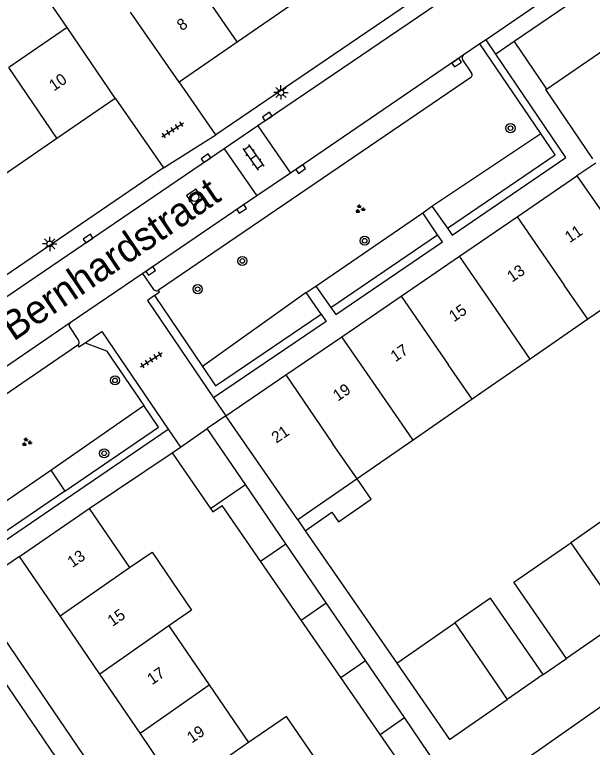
# Model space of a CAD drawing. Extents: x 137999 to 141000, y 397500 to 400501.
# Drawn here: x 138081.8 to 138132.3, y 399868.5 to 399932.4 of the extents above; entities that cross this region are included whole.
import ezdxf

# ---------------------------------------------------------------- set-up
doc = ezdxf.new("R2010")
doc.units = 0
for name, color, linetype in [('gg-afsc-erfafscheiding', 7, 'Continuous'), ('gg-anno-huisnummerreeks BGT', 7, 'Continuous'), ('gg-anno-openbare ruimte label', 7, 'Continuous'), ('gg-bbg-bijgebouw', 7, 'Continuous'), ('gg-bbg-gedigitaliseerde bebouwing', 7, 'Continuous'), ('gg-bbg-gedigitaliseerde bijgebouw', 7, 'Continuous'), ('gg-bbg-hoofdgebouw', 7, 'Continuous'), ('gg-bbg-luifel en loopbrug', 7, 'Continuous'), ('gg-bbg-tussenscheiding', 7, 'Continuous'), ('gg-knt-verharding', 7, 'Continuous'), ('gg-knt-verharding nz', 7, 'Continuous'), ('gt-grn-groengrens', 7, 'Continuous'), ('gt-grn-weggrens', 7, 'Continuous'), ('gt-symb-boom', 7, 'Continuous'), ('gt-symb-groenvak', 7, 'Continuous'), ('gt-symb-klinker verharding', 7, 'Continuous'), ('gt-symb-kolk', 7, 'Continuous'), ('gt-symb-lichtmast', 7, 'Continuous'), ('gt-symb-rioolschacht', 7, 'Continuous'), ('gt-symb-tegel verharding', 7, 'Continuous')]:
    doc.layers.add(name, color=color, linetype=linetype)

# ---------------------------------------------------------------- blocks, each defined once
blk = doc.blocks.new('gt0-BOOM')
at = {"layer": 'gt-symb-boom'}
for radius in [0.4, 0.2]:
    blk.add_circle((0, 0), radius, dxfattribs=at)
blk = doc.blocks.new('gt0-KOLK')
at = {"layer": 'gt-symb-kolk'}
blk.add_lwpolyline([(0, 0), (0.375, 0), (0.375, 0.4), (-0.375, 0.4), (-0.375, 0), (0, 0)], dxfattribs=at)
blk = doc.blocks.new('gt0-LMAST')
at = {"layer": 'gt-symb-lichtmast'}
for p, q in [((-0.182, 0.173), (-0.447, 0.438)), ((-0.005, 0.246), (-0.005, 0.621)), ((0.172, 0.173), (0.437, 0.438)), ((-0.255, -0.004), (-0.63, -0.004)), ((-0.182, -0.181), (-0.447, -0.446)), ((-0.005, -0.254), (-0.005, -0.629)), ((0.437, -0.446), (0.172, -0.181)), ((0.245, -0.004), (0.62, -0.004))]:
    blk.add_line(p, q, dxfattribs=at)
blk.add_circle((-0.005, -0.004), 0.25, dxfattribs=at)
blk = doc.blocks.new('gt0-TEG1')
at = {"layer": 'gt-symb-tegel verharding'}
for p, q in [((-1.125, 0), (1.125, 0)), ((-0.9, -0.25), (-0.9, 0.25)), ((-0.45, -0.25), (-0.45, 0.25)), ((0, -0.25), (0, 0.25)), ((0.45, -0.25), (0.45, 0.25)), ((0.9, -0.25), (0.9, 0.25))]:
    blk.add_line(p, q, dxfattribs=at)
blk = doc.blocks.new('gt0-KL1')
at = {"layer": 'gt-symb-klinker verharding'}
for p, q in [((-1.15, 0.3), (1.15, 0.3)), ((-1, -0.3), (-1, 0.3)), ((-0.5, 0.3), (-0.5, 0.45)), ((0, -0.3), (0, 0.3)), ((0.5, 0.3), (0.5, 0.45)), ((1, -0.3), (1, 0.3)), ((-1.15, -0.3), (1.15, -0.3)), ((-0.5, -0.45), (-0.5, -0.3)), ((0.5, -0.45), (0.5, -0.3))]:
    blk.add_line(p, q, dxfattribs=at)
blk = doc.blocks.new('gt0-GRVAK')
at = {"layer": 'gt-symb-groenvak'}
for p, q in [((-0.11, 0.189), (-0.228, 0.24)), ((-0.182, 0.153), (0.088, 0.153)), ((-0.091, 0.211), (-0.156, 0.322)), ((-0.047, 0.214), (-0.047, 0.393)), ((-0.004, 0.211), (0.061, 0.322)), ((0.015, 0.189), (0.133, 0.24)), ((0.262, -0.052), (0.197, 0.059)), ((0.305, -0.049), (0.305, 0.13)), ((0.349, -0.052), (0.414, 0.059)), ((-0.245, -0.228), (-0.363, -0.177)), ((-0.318, -0.264), (-0.047, -0.264)), ((-0.226, -0.206), (-0.291, -0.095)), ((-0.183, -0.203), (-0.183, -0.024)), ((-0.139, -0.206), (-0.074, -0.095)), ((-0.12, -0.228), (-0.002, -0.177)), ((0.243, -0.074), (0.125, -0.023)), ((0.17, -0.11), (0.441, -0.11)), ((0.368, -0.074), (0.486, -0.023))]:
    blk.add_line(p, q, dxfattribs=at)
blk = doc.blocks.new('gt0-RS')
at = {"layer": 'gt-symb-rioolschacht'}
blk.add_lwpolyline([(-0.5, -0.5), (0.5, -0.5), (0.5, 0.5), (-0.5, 0.5)], close=True, dxfattribs=at)
blk.add_circle((0, 0), 0.375, dxfattribs=at)

msp = doc.modelspace()

# ---------------------------------------------------------------- linework, layer by layer
at = {"layer": 'gg-afsc-erfafscheiding'}
for p, q in [((138088.304, 399889.298), (138095.541, 399894.174)), ((138107.172, 399887.375), (138115.175, 399875.801)), ((138127.985, 399874.816), (138130.005, 399876.213))]:
    msp.add_line(p, q, dxfattribs=at)
msp.add_lwpolyline([(138137.989, 399875.474), (138118.988, 399862.166), (138125.991, 399852.029)], dxfattribs=at)
at = {"layer": 'gg-bbg-bijgebouw'}
for p, q in [((138096.272, 399894.679), (138098.61, 399896.294)), ((138095.541, 399894.174), (138096.272, 399894.679)), ((138095.541, 399894.174), (138098.906, 399889.302))]:
    msp.add_line(p, q, dxfattribs=at)
msp.add_lwpolyline([(138098.906, 399889.302), (138099.11, 399889.007), (138099.912, 399889.561)], dxfattribs=at)
at = {"layer": 'gg-bbg-gedigitaliseerde bebouwing'}
for p, q in [((138130.93, 399918.35), (138137.09, 399909.442)), ((138137.09, 399909.442), (138131.871, 399905.833)), ((138131.871, 399905.833), (138126.844, 399902.357)), ((138126.844, 399902.357), (138121.782, 399898.857)), ((138121.782, 399898.857), (138116.607, 399895.279)), ((138106.527, 399888.308), (138100.24, 399897.4)), ((138116.607, 399895.279), (138111.721, 399891.9)), ((138111.721, 399891.9), (138106.527, 399888.308)), ((138095.255, 399879.077), (138098.776, 399873.913)), ((138098.776, 399873.913), (138102.209, 399868.88))]:
    msp.add_line(p, q, dxfattribs=at)
for points in [[(138091.814, 399884.155), (138093.797, 399885.507), (138097.252, 399880.438), (138095.255, 399879.077)], [(138108.923, 399866.216), (138105.558, 399871.16), (138102.209, 399868.88)]]:
    msp.add_lwpolyline(points, dxfattribs=at)
at = {"layer": 'gg-bbg-gedigitaliseerde bijgebouw'}
for p, q in [((138101.949, 399891.403), (138098.61, 399896.294)), ((138105.474, 399886.24), (138101.949, 399891.403)), ((138103.265, 399884.712), (138099.912, 399889.561)), ((138109, 399881.076), (138105.474, 399886.24)), ((138106.821, 399879.57), (138103.265, 399884.712)), ((138112.448, 399876.026), (138109, 399881.076)), ((138110.299, 399874.54), (138106.821, 399879.57)), ((138115.175, 399875.801), (138120.262, 399879.319)), ((138134.985, 399879.656), (138130.005, 399876.213)), ((138115.845, 399871.05), (138112.448, 399876.026)), ((138127.985, 399874.816), (138124.821, 399872.628)), ((138113.727, 399869.583), (138110.299, 399874.54)), ((138119.558, 399865.612), (138115.845, 399871.05)), ((138117.464, 399864.178), (138113.727, 399869.583))]:
    msp.add_line(p, q, dxfattribs=at)
for points in [[(138138.21, 399881.886), (138133.605, 399888.546), (138130.395, 399886.326)], [(138130.005, 399876.213), (138125.4, 399882.872), (138130.395, 399886.326)], [(138127.985, 399874.816), (138123.38, 399881.475), (138120.262, 399879.319)], [(138115.175, 399875.801), (138119.78, 399869.142), (138124.821, 399872.628)]]:
    msp.add_lwpolyline(points, dxfattribs=at)
at = {"layer": 'gg-bbg-hoofdgebouw'}
for p, q in [((138101.235, 399930.055), (138106.356, 399933.574)), ((138086.38, 399931.31), (138081.266, 399927.806)), ((138090.58, 399925.15), (138086.38, 399931.31)), ((138096.164, 399926.57), (138101.235, 399930.055)), ((138128.254, 399925.936), (138133.37, 399929.411)), ((138085.482, 399921.656), (138090.58, 399925.15)), ((138080.384, 399918.162), (138085.482, 399921.656)), ((138125.717, 399914.791), (138130.93, 399918.35)), ((138120.662, 399911.341), (138125.717, 399914.791)), ((138115.571, 399907.866), (138120.662, 399911.341)), ((138110.369, 399904.315), (138115.571, 399907.866)), ((138105.497, 399900.989), (138110.369, 399904.315)), ((138100.24, 399897.4), (138105.497, 399900.989)), ((138082.22, 399885.13), (138088.304, 399889.298)), ((138088.304, 399889.298), (138091.814, 399884.155)), ((138085.761, 399879.934), (138082.22, 399885.13)), ((138089.224, 399874.854), (138085.761, 399879.934)), ((138092.743, 399869.689), (138089.224, 399874.854)), ((138096.167, 399864.666), (138092.743, 399869.689))]:
    msp.add_line(p, q, dxfattribs=at)
for points in [[(138091.87, 399932.66), (138096.12, 399926.54), (138096.164, 399926.57)], [(138132.33, 399919.83), (138128.2, 399925.9), (138128.254, 399925.936)]]:
    msp.add_lwpolyline(points, dxfattribs=at)
at = {"layer": 'gg-bbg-luifel en loopbrug'}
msp.add_line((138106.527, 399888.308), (138107.172, 399887.375), dxfattribs=at)
msp.add_lwpolyline([(138107.172, 399887.375), (138109.499, 399888.984), (138110.087, 399888.135), (138112.954, 399890.117), (138111.721, 399891.9)], dxfattribs=at)
at = {"layer": 'gg-bbg-tussenscheiding'}
for p, q in [((138101.235, 399930.055), (138097.016, 399936.193)), ((138085.482, 399921.656), (138081.266, 399927.806)), ((138125.717, 399914.791), (138129.812, 399908.812)), ((138124.764, 399905.366), (138120.662, 399911.341)), ((138131.871, 399905.833), (138129.812, 399908.812)), ((138115.571, 399907.866), (138119.68, 399901.896)), ((138126.844, 399902.357), (138124.764, 399905.366)), ((138114.484, 399898.349), (138110.369, 399904.315)), ((138121.782, 399898.857), (138119.68, 399901.896)), ((138105.497, 399900.989), (138109.578, 399895)), ((138116.607, 399895.279), (138114.484, 399898.349)), ((138111.721, 399891.9), (138109.578, 399895)), ((138098.906, 399889.302), (138101.949, 399891.403)), ((138103.265, 399884.712), (138105.474, 399886.24)), ((138130.395, 399886.326), (138134.985, 399879.656)), ((138085.761, 399879.934), (138091.814, 399884.155)), ((138106.821, 399879.57), (138109, 399881.076)), ((138120.262, 399879.319), (138124.821, 399872.628)), ((138095.255, 399879.077), (138089.224, 399874.854)), ((138110.299, 399874.54), (138112.448, 399876.026)), ((138092.743, 399869.689), (138098.776, 399873.913)), ((138113.727, 399869.583), (138115.845, 399871.05)), ((138102.209, 399868.88), (138096.167, 399864.666))]:
    msp.add_line(p, q, dxfattribs=at)
at = {"layer": 'gg-knt-verharding'}
for p, q in [((138086.38, 399931.31), (138082.63, 399936.77)), ((138119.892, 399935.907), (138099.376, 399921.93)), ((138121.925, 399935.565), (138103.042, 399922.738)), ((138127.893, 399933.582), (138122.984, 399930.242)), ((138122.453, 399929.88), (138120.992, 399928.885)), ((138122.984, 399930.242), (138122.453, 399929.88)), ((138123.828, 399928.997), (138122.984, 399930.242)), ((138125.439, 399930.103), (138128.254, 399925.936)), ((138120.941, 399928.491), (138121.726, 399927.327)), ((138121.644, 399926.939), (138094.347, 399908.373)), ((138099.376, 399921.93), (138096.164, 399926.57)), ((138090.58, 399925.15), (138094.807, 399919.047)), ((138103.042, 399922.738), (138100.087, 399920.726)), ((138103.042, 399922.738), (138105.895, 399918.59)), ((138100.087, 399920.726), (138069.563, 399899.935)), ((138100.087, 399920.726), (138102.938, 399916.599)), ((138094.807, 399919.047), (138069.017, 399901.489)), ((138105.895, 399918.59), (138102.938, 399916.599)), ((138117.455, 399915.115), (138118.254, 399915.705)), ((138118.254, 399915.705), (138119.604, 399913.783)), ((138118.753, 399913.205), (138117.455, 399915.115)), ((138092.984, 399909.84), (138086.638, 399905.519)), ((138093.962, 399908.437), (138092.984, 399909.84)), ((138107.273, 399908.16), (138108.095, 399908.739)), ((138108.095, 399908.739), (138109.424, 399906.864)), ((138108.572, 399906.285), (138107.273, 399908.16)), ((138086.568, 399905.175), (138087.373, 399903.978)), ((138087.312, 399903.563), (138078.205, 399897.356)), ((138076.642, 399883.609), (138095.203, 399896.249)), ((138082.22, 399885.13), (138077.925, 399882.236)), ((138077.925, 399882.236), (138098.899, 399851.507)), ((138115.599, 399823.393), (138080.112, 399875.351))]:
    msp.add_line(p, q, dxfattribs=at)
for points in [[(138156.019, 399949.216), (138155.24, 399950.349), (138125.439, 399930.103)], [(138119.604, 399913.783), (138120.019, 399913.192), (138129.964, 399919.952), (138123.828, 399928.997)], [(138109.424, 399906.864), (138109.858, 399906.252), (138119.171, 399912.589), (138118.753, 399913.205)], [(138093.999, 399907.907), (138094.454, 399908.216), (138094.347, 399908.373)], [(138093.999, 399907.907), (138093.388, 399907.477), (138099.153, 399898.967)], [(138108.572, 399906.285), (138109.011, 399905.651), (138099.153, 399898.967)], [(138087.94, 399903.786), (138089.399, 399904.77), (138095.203, 399896.249)], [(138087.312, 399903.563), (138087.405, 399903.425), (138087.94, 399903.786)]]:
    msp.add_lwpolyline(points, dxfattribs=at)
for centre, radius, start, end in [((138121.175, 399928.661), 0.289, 129.18252, 216.06658), ((138121.478, 399927.177), 0.29, 304.96973, 31.16366), ((138094.188, 399908.609), 0.284, 217.22737, 303.89626), ((138086.867, 399905.293), 0.321, 135.39184, 201.60419), ((138087.097, 399903.807), 0.325, 311.47704, 31.79914)]:
    msp.add_arc(centre, radius, start, end, dxfattribs=at)
at = {"layer": 'gg-knt-verharding nz'}
for p, q in [((138120.992, 399928.885), (138105.895, 399918.59)), ((138102.938, 399916.599), (138092.984, 399909.84))]:
    msp.add_line(p, q, dxfattribs=at)
msp.add_lwpolyline([(138086.638, 399905.519), (138078.352, 399899.891), (138076.605, 399898.686)], dxfattribs=at)
at = {"layer": 'gt-grn-groengrens'}
for p, q in [((138127.779, 399922.045), (138122.453, 399929.88)), ((138118.254, 399915.705), (138127.779, 399922.045)), ((138108.095, 399908.739), (138117.455, 399915.115)), ((138109.424, 399906.864), (138118.753, 399913.205)), ((138107.273, 399908.16), (138098.189, 399901.722)), ((138093.999, 399907.907), (138098.189, 399901.722)), ((138084.942, 399892.644), (138093.077, 399898.306)), ((138075.557, 399886.232), (138084.942, 399892.644)), ((138084.942, 399892.644), (138086.174, 399890.826))]:
    msp.add_line(p, q, dxfattribs=at)
for points in [[(138119.604, 399913.783), (138129.036, 399920.195), (138127.779, 399922.045)], [(138098.189, 399901.722), (138099.339, 399900.024), (138108.572, 399906.285)], [(138087.94, 399903.786), (138089.816, 399903.093), (138093.077, 399898.306)], [(138086.174, 399890.826), (138094.369, 399896.407), (138093.077, 399898.306)], [(138086.174, 399890.826), (138076.797, 399884.44), (138075.557, 399886.232)]]:
    msp.add_lwpolyline(points, dxfattribs=at)
at = {"layer": 'gt-grn-weggrens'}
for p, q in [((138125.439, 399930.103), (138123.828, 399928.997)), ((138094.807, 399919.047), (138099.376, 399921.93)), ((138132.576, 399919.474), (138130.93, 399918.35)), ((138099.153, 399898.967), (138100.24, 399897.4)), ((138100.24, 399897.4), (138098.61, 399896.294)), ((138095.203, 399896.249), (138096.272, 399894.679))]:
    msp.add_line(p, q, dxfattribs=at)

# ---------------------------------------------------------------- block references
at = {"layer": 'gt-symb-boom'}
for p in [(138125.119, 399922.518), (138112.373, 399912.693), (138101.687, 399910.927), (138097.778, 399908.467), (138090.556, 399900.496), (138089.61, 399894.132)]:
    msp.add_blockref('gt0-BOOM', p, dxfattribs=at)
at = {"layer": 'gt-symb-groenvak'}
for p in [(138111.958, 399915.459), (138082.827, 399895.107)]:
    msp.add_blockref('gt0-GRVAK', p, dxfattribs=at)
at = {"layer": 'gt-symb-klinker verharding', "rotation": -54.76864260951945}
msp.add_blockref('gt0-KL1', (138102.647, 399919.981), dxfattribs=at)
at = {"layer": 'gt-symb-kolk'}
for p, rotation in [((138120.305, 399928.412), -145.42580852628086), ((138103.969, 399923.369), 34.162317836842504), ((138098.62, 399919.727), 34.26081291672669), ((138106.677, 399919.116), -145.69887825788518), ((138101.506, 399915.635), -146.0525508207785), ((138088.322, 399912.716), 34.24960069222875), ((138093.561, 399910.22), -145.72130557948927)]:
    msp.add_blockref('gt0-KOLK', p, dxfattribs=dict(at, rotation=rotation))
at = {"layer": 'gt-symb-lichtmast'}
for p in [(138105.064, 399925.643), (138084.852, 399912.42)]:
    msp.add_blockref('gt0-LMAST', p, dxfattribs=at)
at = {"layer": 'gt-symb-rioolschacht', "rotation": 34.37718999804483}
msp.add_blockref('gt0-RS', (138097.513, 399916.506), dxfattribs=at)
at = {"layer": 'gt-symb-tegel verharding'}
for p, rotation in [((138095.597, 399922.376), 32.80060096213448), ((138093.735, 399902.29), 32.80060096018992)]:
    msp.add_blockref('gt0-TEG1', p, dxfattribs=dict(at, rotation=rotation))

# ---------------------------------------------------------------- texts
at = {"layer": 'gg-anno-huisnummerreeks BGT'}
for s, rotation, p in [('8', 34.5, (138096.394, 399930.975)), ('10', 34.4, (138085.217, 399925.717)), ('11', 34.3, (138130.296, 399912.469)), ('13', 34.3, (138125.249, 399909.024)), ('15', 34.3, (138120.177, 399905.562)), ('17', 34.3, (138115.064, 399902.071)), ('19', 34.3, (138110.023, 399898.631)), ('21', 34.3, (138104.661, 399894.969)), ('13', 34.3, (138086.823, 399884.099)), ('15', 34.3, (138090.325, 399878.961)), ('17', 34.3, (138093.794, 399873.872)), ('19', 34.3, (138097.267, 399868.775))]:
    msp.add_text(s, height=1, rotation=rotation, dxfattribs=at).set_placement(p)
at = {"layer": 'gg-anno-openbare ruimte label'}
msp.add_text('Prins Bernhardstraat', height=2.5, rotation=34.2, dxfattribs=at).set_placement((138074.617, 399899.062))

doc.saveas('drawing.dxf')
